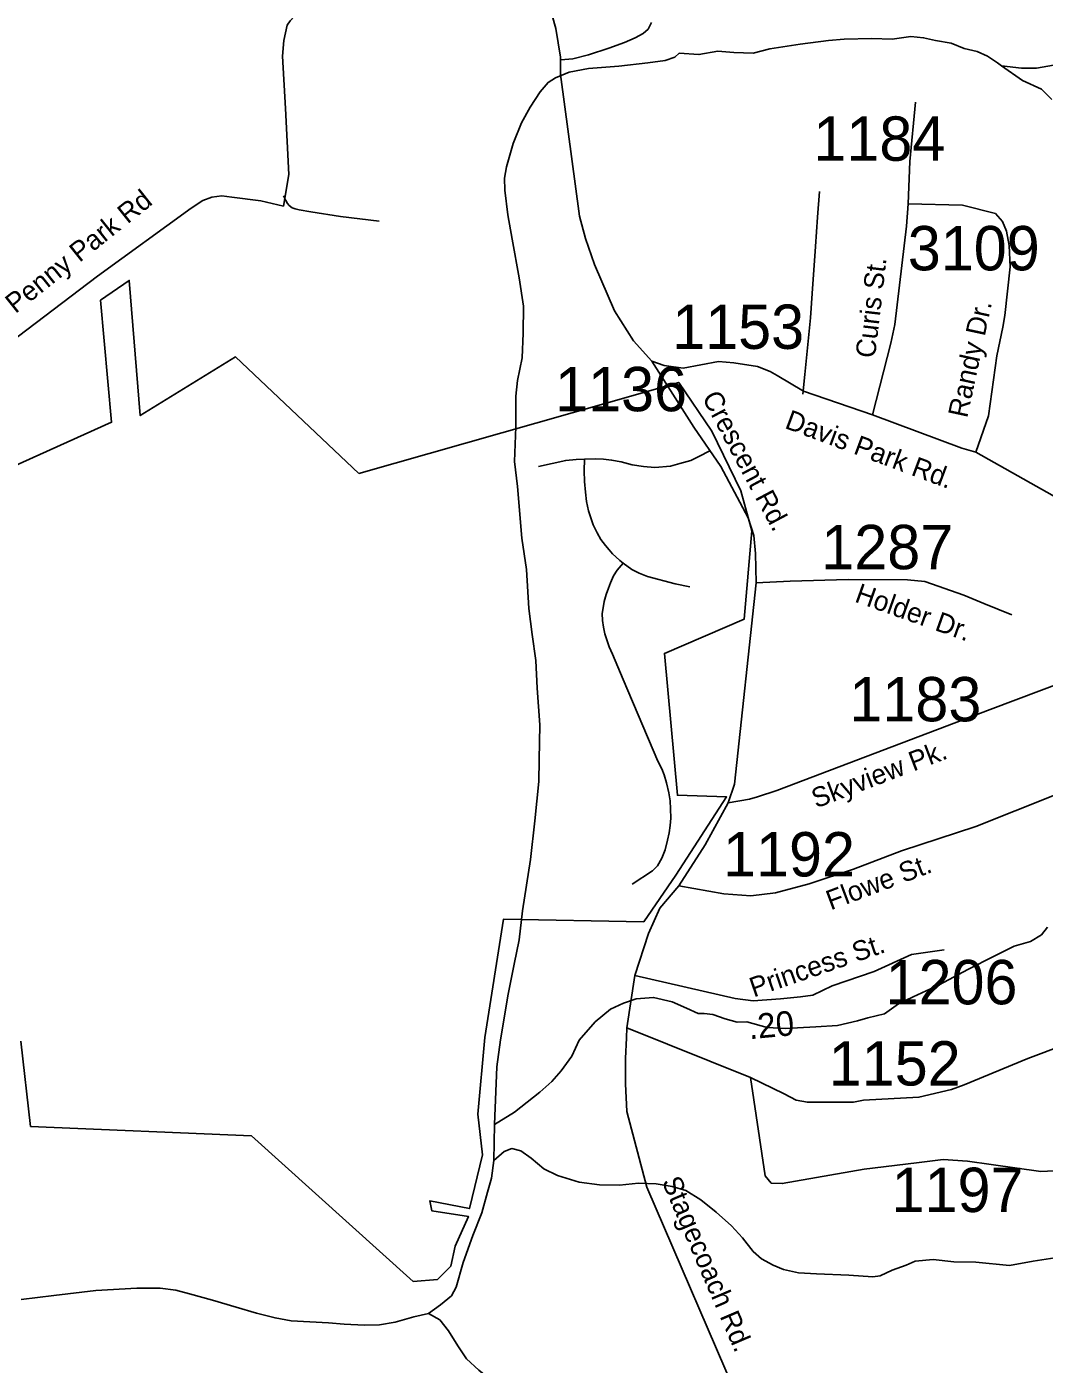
# Model space of a CAD drawing. Extents: x 1268485 to 1426702, y 514839 to 616766.
# Drawn here: x 1336797 to 1340185, y 540290 to 544742 of the extents above; entities that cross this region are included whole.
import ezdxf

# ---------------------------------------------------------------- set-up
doc = ezdxf.new("R2010")
doc.units = 0
for name, color, linetype in [('Old_Level_11', 7, 'Continuous'), ('Old_Level_17', 7, 'Continuous'), ('Old_Level_31', 7, 'Continuous'), ('Old_Level_32', 7, 'Continuous'), ('Old_Level_35', 7, 'Continuous'), ('Old_Level_48', 7, 'Continuous'), ('Old_Level_49', 7, 'Continuous'), ('Old_Level_50', 7, 'Continuous'), ('Old_Level_59', 7, 'Continuous'), ('Old_Level_62', 7, 'Continuous'), ('Old_Level_8', 7, 'Continuous')]:
    doc.layers.add(name, color=color, linetype=linetype)

msp = doc.modelspace()

# ---------------------------------------------------------------- linework, layer by layer
at = {"layer": 'Old_Level_31'}
msp.add_line((1338573.877, 544583.233), (1338573.877, 544583.233), dxfattribs=at)
at = {"layer": 'Old_Level_32'}
for p, q in [((1339956.606, 543326.589), (1340237.184, 543168.657)), ((1338795.352, 541409.844), (1338821.84, 541583.429)), ((1338795.352, 541409.844), (1339206.337, 541243.882))]:
    msp.add_line(p, q, dxfattribs=at)
for points in [[(1338573.822, 544583.668), (1338573.822, 544640.463), (1338558.75, 544736.582), (1338517.366, 544882.391), (1338436.777, 545040.879)], [(1338065.297, 544945.035), (1337833.449, 544884.504), (1337735.436, 544818.995), (1337687.285, 544776.869), (1337673.989, 544762.088), (1337664.74, 544747.801), (1337653.492, 544696.002), (1337648.445, 544644.079), (1337658.542, 544469.791), (1337670.093, 544250.551), (1337651.828, 544145.388), (1337576.483, 544163.126), (1337480.455, 544174.951), (1337446.476, 544179.386), (1337413.973, 544174.951), (1337383.65, 544163.575), (1337345.128, 544138.538), (1337033.408, 543912.13), (1336620.953, 543600.051), (1336549.906, 543559.661), (1336489.786, 543555.069), (1336141.085, 543563.279)], [(1338877.925, 543629.28), (1338817.588, 543696.689), (1338753.593, 543796.027), (1338687.577, 543950.83), (1338657.508, 544037.477), (1338637.196, 544111.922), (1338573.822, 544583.668)], [(1339731.713, 544152.341), (1339737.704, 544293.808), (1339755.67, 544491.143)], [(1339613.133, 543450.162), (1339674.369, 543689.044), (1339687.815, 543750.603), (1339725.885, 544077.992), (1339731.713, 544152.341)], [(1339731.713, 544152.341), (1339912.716, 544147.87), (1340022.243, 544120.859), (1340045.88, 544094.253), (1340059.177, 544061.732), (1340068.041, 544014.43), (1340070.995, 543943.477), (1340053.267, 543780.877), (1340047.357, 543742.443), (1340026.675, 543646.361), (1339999.261, 543447.59), (1339956.606, 543326.589)], [(1339226.233, 542891.331), (1339223.49, 542988.897), (1339218.004, 543049.21), (1339199.435, 543107.121), (1339108.302, 543278.045), (1339017.833, 543409.322), (1338877.925, 543629.28)], [(1338877.925, 543629.28), (1338919.978, 543615.089), (1338982.143, 543606.219), (1339100.664, 543627.561), (1339150.97, 543623.862), (1339230.386, 543610.742), (1339272.242, 543594.268), (1339295.823, 543581.211), (1339382.817, 543529.235), (1339613.133, 543450.162)], [(1339613.133, 543450.162), (1339910.845, 543339.517), (1339956.606, 543326.589)], [(1339131.983, 542158.408), (1339153.51, 542220.633), (1339226.233, 542891.331)], [(1339226.233, 542891.331), (1339338.679, 542896.653), (1339532.489, 542901.975), (1339729.141, 542901.361), (1339787.06, 542895.994), (1339917.308, 542849.833), (1339983.459, 542821.805), (1340076.491, 542785.035)], [(1339131.983, 542158.408), (1339203.289, 542170.826), (1339230.253, 542179.127), (1339294.551, 542199.88), (1340004.214, 542469.14), (1340261.154, 542565.823)], [(1338968.428, 541881.974), (1339118.249, 541855.378), (1339207.437, 541849.151), (1339290.403, 541859.528), (1339402.406, 541888.583), (1339549.67, 541938.39), (1339709.38, 541998.574), (1339957.116, 542079.977), (1340218.731, 542184.727), (1340246.583, 542201.954)], [(1338968.428, 541881.974), (1339056.191, 542018.566), (1339131.983, 542158.408)], [(1338821.84, 541583.429), (1338867.278, 541724.219), (1338904.613, 541807.646), (1338968.428, 541881.974)], [(1338821.84, 541583.429), (1339156.014, 541507.221), (1339216.093, 541499.809), (1339306.996, 541506.312), (1339373.369, 541512.537), (1339414.852, 541518.763), (1339479.151, 541549.893), (1339618.118, 541597.625), (1339742.567, 541653.658), (1339852.158, 541668.873)], [(1339206.337, 541243.882), (1339319.441, 541189.619), (1339358.85, 541168.866), (1339396.184, 541162.224), (1339549.67, 541162.224), (1339582.857, 541168.451), (1339767.617, 541178.438), (1339876.184, 541204.066), (1339918.509, 541220.561), (1340130.252, 541307.72), (1340250.803, 541352.704), (1340331.153, 541394.936), (1340510.918, 541478.037), (1340630.761, 541522.992), (1340800.993, 541563.862)], [(1339543.253, 539095.463), (1339507.907, 539218.234), (1339380.598, 539613.186), (1339296.626, 539838.426), (1339180.105, 540139.876), (1338862.242, 540879.43), (1338795.672, 541130.891), (1338790.16, 541223.852), (1338790.16, 541307.227), (1338793.817, 541376.409), (1338795.352, 541409.844)], [(1340881.344, 541186.503), (1340618.504, 541107.489), (1340531.346, 541076.157), (1340402.144, 540999.936), (1340354.438, 540971.296), (1340273.547, 540940.167), (1340232.064, 540936.016), (1340227.916, 540931.451), (1340217.545, 540933.941), (1340173.988, 540931.451), (1340008.164, 540955.328), (1339929.697, 540965.828), (1339848.524, 540971.078), (1339759.234, 540960.578), (1339585.788, 540939.499), (1339312.692, 540891.371), (1339275.884, 540892.849), (1339255.175, 540916.741), (1339206.337, 541243.882)]]:
    msp.add_lwpolyline(points, dxfattribs=at)
at = {"layer": 'Old_Level_35'}
for points in [[(1338575.899, 544631.765), (1338615.372, 544635.507), (1338667.148, 544649.041), (1338735.738, 544670.417), (1338787.616, 544689.539), (1338822.475, 544705.328), (1338849.541, 544719.937), (1338866.356, 544734.65), (1338877.634, 544755.975)], [(1337652.14, 544179.369), (1337660.239, 544164.4), (1337665.776, 544154.25), (1337670.902, 544147.329), (1337680.54, 544139.947), (1337690.792, 544135.795), (1337704.531, 544132.976), (1337743.388, 544125.799), (1337841.608, 544110.112), (1337970.278, 544094.682)], [(1339412.512, 543854.464), (1339423.585, 544010.714), (1339430.351, 544108.626), (1339436.093, 544193.979)], [(1339381.139, 543519.306), (1339387.598, 543585.128), (1339406.77, 543773.212), (1339412.512, 543854.464)], [(1339069.05, 543329.018), (1339037.472, 543313.126), (1339008.047, 543298.875), (1338971.342, 543288.213), (1338940.585, 543279.806), (1338887.886, 543274.935), (1338850.669, 543277.858), (1338813.35, 543284.317), (1338775.825, 543293.39), (1338744.145, 543299.901), (1338717.898, 543303.13), (1338691.036, 543304.053), (1338654.127, 543302.464)], [(1338654.127, 543302.464), (1338626.855, 543301.489), (1338591.586, 543298.568), (1338500.645, 543278.831)], [(1338654.127, 543302.464), (1338652.794, 543263.914), (1338654.332, 543228.337), (1338657.613, 543192.709), (1338661.201, 543161.951), (1338667.968, 543130.476), (1338676.375, 543104.332), (1338683.244, 543083.878), (1338696.47, 543057.682), (1338709.081, 543035.332), (1338724.665, 543014.929), (1338736.353, 543000.986), (1338747.426, 542988.067), (1338757.986, 542977.354), (1338772.032, 542965.051), (1338783.207, 542956.951)], [(1338783.207, 542956.951), (1338762.599, 542933.318), (1338751.219, 542914.198), (1338741.274, 542891.539), (1338734.097, 542873.392), (1338726.613, 542852.374), (1338719.846, 542828.691), (1338716.668, 542807.366), (1338712.977, 542788.552), (1338714.617, 542766.253), (1338717.898, 542743.543), (1338722.102, 542721.192), (1338729.483, 542698.585), (1338736.353, 542678.439), (1338747.631, 542653.576), (1338783.002, 542569.71), (1338898.651, 542298.016), (1338911.467, 542272.077), (1338919.259, 542252.29), (1338926.744, 542224.813)], [(1338783.207, 542956.951), (1338811.607, 542935.318), (1338836.111, 542923.63), (1338863.895, 542912.25), (1338956.476, 542887.336), (1339005.381, 542877.288)], [(1338926.744, 542224.813), (1338935.151, 542192.055), (1338939.047, 542165.193), (1338940.995, 542138.331), (1338941.2, 542107.881), (1338939.047, 542083.634), (1338935.766, 542058.669), (1338930.229, 542034.062), (1338922.232, 542002.331), (1338911.877, 541974.802), (1338897.216, 541948.915), (1338880.402, 541932.049), (1338813.145, 541888.014)]]:
    msp.add_lwpolyline(points, dxfattribs=at)
at = {"layer": 'Old_Level_48'}
for points in [[(1335976.575, 542929.399), (1337079.515, 543425.652), (1337042.634, 543831.536), (1337138.523, 543897.953), (1337175.404, 543447.791), (1337491.803, 543643.425), (1337903.08, 543254.911)], [(1337903.08, 543254.911), (1338967.798, 543558.486), (1339078.44, 543396.132), (1339174.329, 543196.881), (1339211.21, 543064.046), (1339185.755, 542770.03), (1338920.448, 542656.39), (1338963.74, 542183.873), (1339126.996, 542178.369), (1338958.065, 541917.451), (1338851.564, 541763.104), (1338384.218, 541771.076), (1338322.457, 541377.085), (1338299.297, 541122.151), (1338314.356, 540986.829), (1338271.064, 540808.323), (1338139.114, 540833.349), (1338146.459, 540800.275), (1338267.649, 540781.9), (1338223.58, 540682.677), (1338208.89, 540616.528), (1338164.821, 540572.43), (1338084.028, 540565.08), (1337545.919, 541049.832), (1336809.951, 541081.333), (1336777.481, 541364.843)]]:
    msp.add_lwpolyline(points, dxfattribs=at)
at = {"layer": 'Old_Level_49'}
for points in [[(1335976.575, 542929.399), (1337079.515, 543425.652), (1337042.634, 543831.536), (1337138.523, 543897.953), (1337175.404, 543447.791), (1337491.803, 543643.425), (1337903.08, 543254.911)], [(1337903.08, 543254.911), (1338967.798, 543558.486), (1339078.44, 543396.132), (1339174.329, 543196.881), (1339211.21, 543064.046), (1339185.755, 542770.03), (1338920.448, 542656.39), (1338963.74, 542183.873), (1339126.996, 542178.369), (1338958.065, 541917.451), (1338851.564, 541763.104), (1338384.218, 541771.076), (1338322.457, 541377.085), (1338299.297, 541122.151), (1338314.356, 540986.829), (1338271.064, 540808.323), (1338139.114, 540833.349), (1338146.459, 540800.275), (1338267.649, 540781.9), (1338223.58, 540682.677), (1338208.89, 540616.528), (1338164.821, 540572.43), (1338084.028, 540565.08), (1337545.919, 541049.832), (1336809.951, 541081.333), (1336777.481, 541364.843)]]:
    msp.add_lwpolyline(points, dxfattribs=at)
at = {"layer": 'Old_Level_50'}
msp.add_line((1338573.877, 544583.54), (1338573.877, 544583.54), dxfattribs=at)
at = {"layer": 'Old_Level_59'}
msp.add_line((1338351.88, 540968.663), (1338354.546, 541088.465), dxfattribs=at)
for points in [[(1338354.546, 541088.465), (1338362.748, 541280.291), (1338374.743, 541370.309), (1338400.067, 541521.637), (1338420.367, 541621.344), (1338436.156, 541703.108), (1338448.255, 541798.868), (1338473.989, 541970.65), (1338488.855, 542098.398), (1338501.671, 542230.246), (1338503.414, 542302.425), (1338505.874, 542418.074), (1338496.544, 542540.541), (1338492.546, 542632.507), (1338480.448, 542718.936), (1338468.35, 542805.366), (1338461.275, 542935.164), (1338445.486, 543039.69), (1338431.338, 543212.292), (1338421.085, 543294.569), (1338425.699, 543410.167), (1338425.904, 543512.745), (1338431.03, 543564.366), (1338446.717, 543640.338), (1338450.51, 543722.359), (1338450.613, 543811.761), (1338436.567, 543906.445), (1338413.396, 544034.91), (1338399.145, 544115.649), (1338388.994, 544197.875), (1338387.867, 544238.116), (1338394.633, 544275.743), (1338416.471, 544353.253), (1338443.948, 544422.458), (1338473.168, 544474.387), (1338506.284, 544525.445), (1338532.941, 544556.87), (1338557.24, 544571.992), (1338603.684, 544591.575), (1338668.07, 544603.417), (1338768.238, 544611.26), (1338864.51, 544621.615), (1338922.745, 544630.279), (1338955.041, 544641.146), (1338969.292, 544654.782)], [(1338134.525, 540459.365), (1338175.228, 540488.072), (1338211.932, 540517.702), (1338226.593, 540546.974), (1338250.379, 540628.533), (1338282.367, 540718.141), (1338312.1, 540793.857), (1338331.58, 540863.215), (1338344.498, 540908.942), (1338351.88, 540968.663)], [(1336778.926, 540505.502), (1336887.296, 540518.933), (1337027.654, 540535.799), (1337163.911, 540542.924), (1337242.036, 540542.975), (1337293.914, 540536.157), (1337339.64, 540524.572), (1337415.202, 540503.4), (1337494.66, 540479.614), (1337562.327, 540460.185), (1337624.048, 540444.191), (1337677.771, 540434.913), (1337801.725, 540428.3), (1337853.706, 540423.173), (1337921.681, 540420.149), (1337971.713, 540420.764), (1338023.899, 540429.582), (1338086.338, 540448.036), (1338134.525, 540459.365)]]:
    msp.add_lwpolyline(points, dxfattribs=at)
at = {"layer": 'Old_Level_62'}
for points in [[(1338969.292, 544654.782), (1339035.319, 544649.348), (1339097.552, 544660.421), (1339151.481, 544656.884), (1339215.354, 544653.962), (1339271.744, 544668.418), (1339372.219, 544684.412), (1339466.543, 544696.459), (1339518.626, 544701.175), (1339610.797, 544703.43), (1339678.772, 544701.227), (1339741.005, 544709.839), (1339782.836, 544705.686), (1339822.719, 544696.715), (1339874.494, 544687.436), (1339918.17, 544670.161), (1339961.949, 544659.447), (1339995.578, 544644.786), (1340029.206, 544621.974), (1340042.945, 544611.824)], [(1340042.945, 544611.824), (1340108.766, 544603.929), (1340158.799, 544604.595), (1340215.086, 544614.13)], [(1340042.945, 544611.824), (1340111.945, 544563.687), (1340175.203, 544534.519), (1340210.575, 544500.121)], [(1338354.546, 541088.465), (1338421.495, 541128.963), (1338504.951, 541195.399), (1338545.757, 541230.668), (1338576.617, 541266.142), (1338611.579, 541315.509), (1338636.902, 541368.361), (1338690.216, 541429.621), (1338741.171, 541472.117), (1338783.617, 541491.751), (1338825.96, 541506.515), (1338884.093, 541511.077), (1338945.813, 541495.852), (1338993.385, 541475.245), (1339032.961, 541458.02), (1339052.953, 541457.61), (1339080.943, 541454.585), (1339122.671, 541439.821), (1339162.451, 541429.159), (1339194.542, 541430.133), (1339262.106, 541410.756), (1339322.084, 541407.885), (1339424.2, 541413.216), (1339496.276, 541417.522), (1339562.713, 541432.594), (1339596.956, 541443.359), (1339653.346, 541456.175), (1339700.098, 541489.701), (1339748.592, 541512.564), (1339835.432, 541552.652), (1339930.679, 541604.068), (1340017.723, 541648.257), (1340084.468, 541681.373), (1340138.806, 541697.521), (1340175.306, 541718.949), (1340195.913, 541744.786)], [(1338351.88, 540968.663), (1338386.534, 540998.344), (1338412.781, 541007.674), (1338442.616, 541000.497), (1338476.142, 540976.045), (1338519.305, 540940.674), (1338564.827, 540918.426), (1338636.39, 540896.485), (1338704.365, 540886.899), (1338770.289, 540885.566), (1338834.47, 540892.487), (1338892.397, 540890.539), (1338946.326, 540882.029), (1338991.95, 540868.803), (1339041.47, 540837.481), (1339092.528, 540796.215), (1339143.484, 540750.898), (1339180.598, 540710.759), (1339215.764, 540665.699), (1339243.139, 540641.349), (1339282.714, 540620.075), (1339316.343, 540605.414), (1339366.17, 540594.597), (1339426.148, 540590.906), (1339534.005, 540586.292), (1339613.976, 540580.551), (1339638.172, 540584.191), (1339678.465, 540603.056), (1339724.909, 540620.177), (1339755.257, 540633.506), (1339815.337, 540638.068), (1339883.312, 540630.943), (1339957.233, 540629.456), (1340069.089, 540618.998), (1340147.419, 540632.993), (1340219.699, 540643.861)], [(1338134.525, 540459.365), (1338172.152, 540438.091), (1338201.372, 540401.387), (1338232.232, 540350.687), (1338261.35, 540308.293), (1338302.565, 540269.692), (1338343.883, 540236.833), (1338394.941, 540197.258), (1338454.406, 540168.14), (1338500.03, 540153.274), (1338535.812, 540144.354), (1338559.598, 540131.589), (1338588.92, 540101.447), (1338607.99, 540056.745), (1338634.237, 539975.801), (1338657.203, 539931.868), (1338677.81, 539866.611), (1338684.577, 539810.683), (1338699.341, 539752.089), (1338735.43, 539666.018)]]:
    msp.add_lwpolyline(points, dxfattribs=at)

# ---------------------------------------------------------------- texts
at = {"layer": 'Old_Level_11'}
for s, height, rotation, p in [('Penny Park Rd', 65.61666, 38.617797, (1336759.356, 543785.51)), ('Curis St.', 65.6167, 83.367222, (1339621.186, 543637.12)), ('Randy Dr.', 65.6167, 77.852078, (1339927.994, 543437.568)), ('Crescent Rd.', 65.61666, 298.065781, (1339043.922, 543508.384)), ('Davis Park Rd.', 65.61666, 339.612303, (1339317.665, 543407.213)), ('Holder Dr.', 65.6167, 340.485036, (1339550.441, 542829.081)), ('Skyview Pk.', 65.61666, 20.777775, (1339425.268, 542139.913)), ('Flowe St.', 65.6167, 20.648022, (1339473.856, 541800.555)), ('Princess St.', 65.61666, 18.956428, (1339217.305, 541510.729)), ('Stagecoach Rd.', 65.61666, 293.258244, (1338910.733, 540898.254))]:
    msp.add_text(s, height=height, rotation=rotation, dxfattribs=at).set_placement(p)
at = {"layer": 'Old_Level_17'}
msp.add_text('.20', height=82.0208, rotation=5.358325, dxfattribs=at).set_placement((1339203.543, 541371.615))
at = {"layer": 'Old_Level_8'}
for s, p in [('1184', (1339416.259, 544296.099)), ('3109', (1339730.516, 543931.349)), ('1153', (1338946.068, 543669.819)), ('1136', (1338556.404, 543462.349)), ('1287', (1339442.568, 542936.47)), ('1183', (1339536.134, 542429.992)), ('1192', (1339115.468, 541913.713)), ('1206', (1339656.481, 541488.073)), ('1152', (1339467.353, 541217.652)), ('1197', (1339676.479, 540796.658))]:
    msp.add_text(s, height=147.6375, dxfattribs=at).set_placement(p)

doc.saveas('drawing.dxf')
